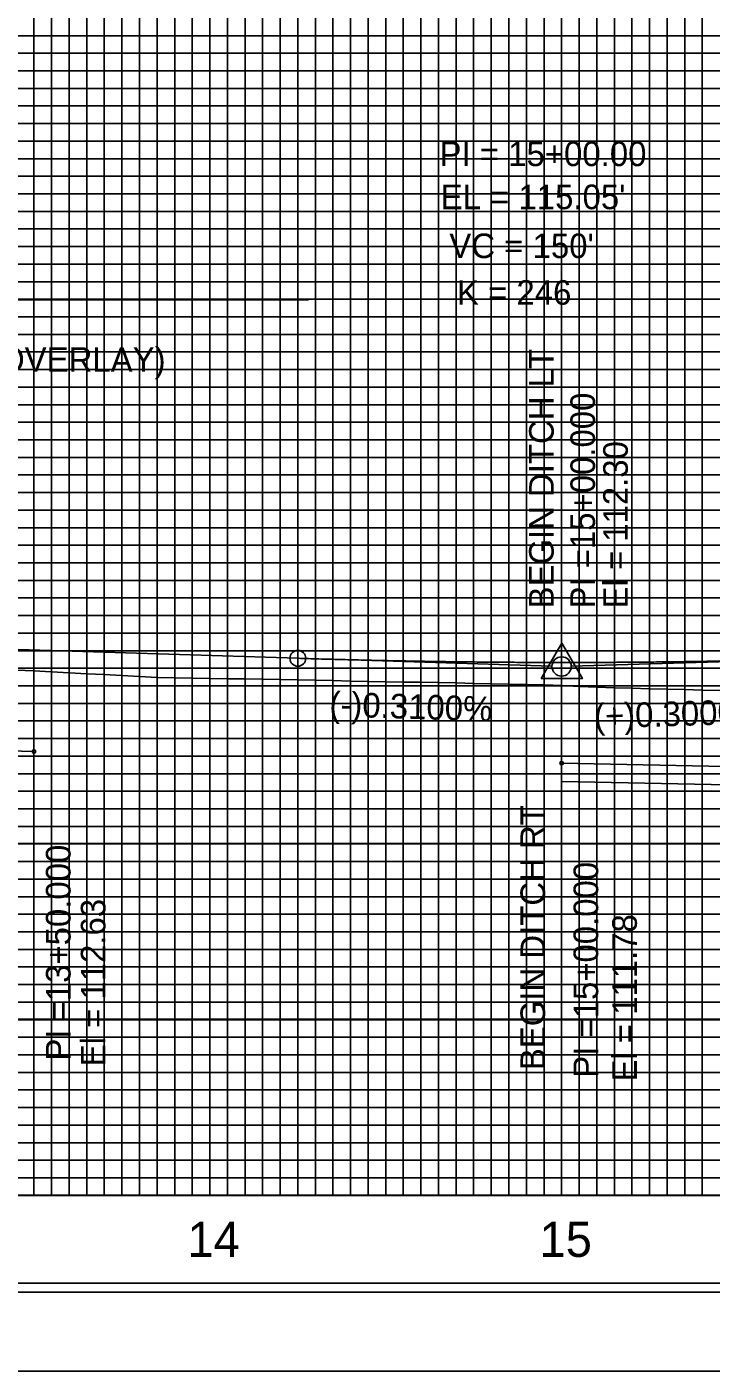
# Model space of a CAD drawing. Extents: x 2345490 to 2436403, y 465165 to 573888.
# Drawn here: x 2382114.8 to 2382309.3, y 495042.6 to 495425.1 of the extents above; entities that cross this region are included whole.
import ezdxf

# ---------------------------------------------------------------- set-up
doc = ezdxf.new("R2010")
doc.units = 0
for name, color, linetype in [('Old_Level_1', 7, 'Continuous'), ('Old_Level_18', 7, 'Continuous'), ('Old_Level_2', 7, 'Continuous'), ('Old_Level_3', 7, 'Continuous'), ('Old_Level_41', 7, 'Continuous'), ('Old_Level_42', 7, 'Continuous'), ('Old_Level_43', 7, 'Continuous'), ('Old_Level_50', 7, 'Continuous'), ('Old_Level_51', 7, 'Continuous'), ('Old_Level_57', 7, 'Continuous'), ('Old_Level_62', 7, 'Continuous'), ('Old_Level_63', 7, 'Continuous')]:
    doc.layers.add(name, color=color, linetype=linetype)

msp = doc.modelspace()

# ---------------------------------------------------------------- linework, layer by layer
at = {"layer": 'Old_Level_1'}
for points in [[(2382111.799, 495242.10525), (2382116.799, 495241.85425), (2382121.799, 495241.6), (2382126.799, 495241.34275), (2382131.799, 495241.082), (2382136.799, 495240.81825), (2382141.799, 495240.551), (2382146.799, 495240.2805), (2382151.799, 495240.00675), (2382156.799, 495239.88375), (2382161.799, 495239.81475), (2382166.799, 495239.74225), (2382171.799, 495239.66625), (2382176.799, 495239.58675), (2382181.799, 495239.48975), (2382186.799, 495239.39475), (2382191.799, 495239.3015), (2382196.799, 495239.20475), (2382201.799, 495239.104), (2382206.799, 495238.99825), (2382211.799, 495238.85875), (2382216.799, 495238.7675), (2382221.799, 495238.7155), (2382226.799, 495238.6595), (2382231.799, 495238.5995), (2382236.799, 495238.49575), (2382241.799, 495238.34), (2382246.799, 495238.18625), (2382251.799, 495238.0945), (2382256.799, 495237.998), (2382261.799, 495237.875), (2382266.799, 495237.67875)], [(2382266.799, 495237.67875), (2382271.799, 495237.4775), (2382276.799, 495237.27125), (2382281.799, 495237.094), (2382286.799, 495236.9385), (2382291.799, 495236.82275), (2382296.799, 495236.70225), (2382301.799, 495236.5765), (2382306.799, 495236.43625), (2382311.799, 495236.30775)]]:
    msp.add_lwpolyline(points, dxfattribs=at)
at = {"layer": 'Old_Level_18'}
msp.add_lwpolyline([(2383216.79875, 496117.6345), (2381716.79875, 496117.6345), (2381716.79875, 495067.6345), (2383216.79875, 495067.6345)], close=True, dxfattribs=at)
at = {"layer": 'Old_Level_2'}
for p, q in [((2381985.7585, 495347.449), (2382194.836, 495347.449)), ((2381966.799, 495252.4345), (2382191.799, 495245.4595)), ((2382191.799, 495245.4595), (2382264.0505, 495243.21975)), ((2382341.799, 495245.3845), (2382269.548, 495243.217))]:
    msp.add_line(p, q, dxfattribs=at)
msp.add_lwpolyline([(2382260.9935, 495239.6835), (2382272.736, 495239.6835), (2382266.865, 495249.80925)], close=True, dxfattribs=at)
for centre, radius in [((2382191.799, 495245.4595), 2.25), ((2382266.799, 495243.1345), 2.75), ((2382266.799, 495243.1345), 2.75)]:
    msp.add_circle(centre, radius, dxfattribs=at)
msp.add_spline([(2382191.799, 495245.4595), (2382194.799, 495245.3685), (2382197.799, 495245.281), (2382200.799, 495245.197), (2382203.799, 495245.117), (2382206.799, 495245.04025), (2382209.799, 495244.9675), (2382212.799, 495244.89825), (2382215.799, 495244.83275), (2382218.799, 495244.77075), (2382221.799, 495244.7125), (2382224.799, 495244.658), (2382227.799, 495244.60725), (2382230.799, 495244.56), (2382233.799, 495244.51625), (2382236.799, 495244.47625), (2382239.799, 495244.44), (2382242.799, 495244.4075), (2382245.799, 495244.3785), (2382248.799, 495244.35325), (2382251.799, 495244.3315), (2382254.799, 495244.31375), (2382257.799, 495244.29925), (2382260.799, 495244.28875), (2382263.799, 495244.28175), (2382266.799, 495244.27825), (2382269.799, 495244.27875), (2382272.799, 495244.28275), (2382275.799, 495244.29025), (2382278.799, 495244.30175), (2382281.799, 495244.3165), (2382284.799, 495244.33525), (2382287.799, 495244.3575), (2382290.799, 495244.3835), (2382293.799, 495244.413), (2382296.799, 495244.44625), (2382299.799, 495244.48325), (2382302.799, 495244.524), (2382305.799, 495244.56825), (2382308.799, 495244.616), (2382311.799, 495244.6675), (2382314.799, 495244.72275), (2382317.799, 495244.78175), (2382320.799, 495244.84425), (2382323.799, 495244.9105), (2382326.799, 495244.98025), (2382329.799, 495245.054), (2382332.799, 495245.131), (2382335.799, 495245.212), (2382338.799, 495245.2965), (2382341.799, 495245.3845)], degree=3, dxfattribs=at)
at = {"layer": 'Old_Level_3'}
for p, q in [((2382266.799, 495215.6345), (2382266.799, 495338.98522)), ((2381966.799, 495222.6345), (2382116.799, 495218.9345)), ((2382116.799, 495218.9345), (2382116.799, 495132.02043)), ((2382266.799, 495215.6345), (2382566.799, 495209.6345)), ((2382266.799, 495210.4345), (2382266.799, 495127.70732))]:
    msp.add_line(p, q, dxfattribs=at)
msp.add_lwpolyline([(2382266.799, 495210.4345), (2382616.799, 495203.4345), (2382666.799, 495198.6345), (2382704.799, 495196.6345)], dxfattribs=at)
for centre in [(2382116.799, 495218.9345), (2382266.799, 495215.6345)]:
    msp.add_circle(centre, 0.5, dxfattribs=at)
at = {"layer": 'Old_Level_41'}
msp.add_line((2383216.79875, 495092.6345), (2381716.79875, 495092.6345), dxfattribs=at)
for points in [[(2382066.79875, 495092.6345), (2382116.79875, 495092.6345), (2382116.79875, 496117.6345)], [(2382141.79875, 496117.6345), (2382141.79875, 495092.6345), (2382191.79875, 495092.6345), (2382191.79875, 496117.6345)], [(2382166.79875, 496117.6345), (2382166.79875, 495092.6345), (2382216.79875, 495092.6345), (2382216.79875, 496117.6345)], [(2382241.79875, 496117.6345), (2382241.79875, 495092.6345), (2382291.79875, 495092.6345), (2382291.79875, 496117.6345)], [(2382266.79875, 496117.6345), (2382266.79875, 495092.6345), (2382316.79875, 495092.6345), (2382316.79875, 496117.6345)], [(2383216.79875, 495417.6345), (2381716.79875, 495417.6345), (2381716.79875, 495367.6345), (2383216.79875, 495367.6345)], [(2383216.79875, 495342.6345), (2381716.79875, 495342.6345), (2381716.79875, 495392.6345), (2383216.79875, 495392.6345)], [(2383216.79875, 495317.6345), (2381716.79875, 495317.6345), (2381716.79875, 495267.6345), (2383216.79875, 495267.6345)], [(2383216.79875, 495217.6345), (2381716.79875, 495217.6345), (2381716.79875, 495167.6345), (2383216.79875, 495167.6345)], [(2383216.79875, 495142.6345), (2381716.79875, 495142.6345), (2381716.79875, 495192.6345), (2383216.79875, 495192.6345)], [(2383216.79875, 495117.6345), (2381716.79875, 495117.6345)]]:
    msp.add_lwpolyline(points, dxfattribs=at)
at = {"layer": 'Old_Level_42'}
msp.add_lwpolyline([(2383216.79875, 495242.6345), (2381716.79875, 495242.6345), (2381716.79875, 495292.6345), (2383216.79875, 495292.6345)], dxfattribs=at)
at = {"layer": 'Old_Level_43'}
for points in [[(2382121.79875, 496117.6345), (2382121.79875, 495092.6345), (2382126.79875, 495092.6345), (2382126.79875, 496117.6345)], [(2382131.79875, 496117.6345), (2382131.79875, 495092.6345), (2382136.79875, 495092.6345), (2382136.79875, 496117.6345)], [(2382146.79875, 496117.6345), (2382146.79875, 495092.6345), (2382151.79875, 495092.6345), (2382151.79875, 496117.6345)], [(2382156.79875, 496117.6345), (2382156.79875, 495092.6345), (2382161.79875, 495092.6345), (2382161.79875, 496117.6345)], [(2382171.79875, 496117.6345), (2382171.79875, 495092.6345), (2382176.79875, 495092.6345), (2382176.79875, 496117.6345)], [(2382181.79875, 496117.6345), (2382181.79875, 495092.6345), (2382186.79875, 495092.6345), (2382186.79875, 496117.6345)], [(2382196.79875, 496117.6345), (2382196.79875, 495092.6345), (2382201.79875, 495092.6345), (2382201.79875, 496117.6345)], [(2382206.79875, 496117.6345), (2382206.79875, 495092.6345), (2382211.79875, 495092.6345), (2382211.79875, 496117.6345)], [(2382221.79875, 496117.6345), (2382221.79875, 495092.6345), (2382226.79875, 495092.6345), (2382226.79875, 496117.6345)], [(2382231.79875, 496117.6345), (2382231.79875, 495092.6345), (2382236.79875, 495092.6345), (2382236.79875, 496117.6345)], [(2382246.79875, 496117.6345), (2382246.79875, 495092.6345)], [(2382251.79875, 496117.6345), (2382251.79875, 495092.6345), (2382256.79875, 495092.6345), (2382256.79875, 496117.6345), (2382261.79875, 496117.6345), (2382261.79875, 495092.6345), (2382271.79875, 495092.6345), (2382271.79875, 496117.6345), (2382276.79875, 496117.6345), (2382276.79875, 495092.6345), (2382281.79875, 495092.6345), (2382281.79875, 496117.6345), (2382286.79875, 496117.6345), (2382286.79875, 495092.6345)], [(2382296.79875, 495092.6345), (2382296.79875, 496117.6345)], [(2382301.79875, 496117.6345), (2382301.79875, 495092.6345), (2382306.79875, 495092.6345), (2382306.79875, 496117.6345)], [(2383166.79875, 495422.6345), (2381766.79875, 495422.6345), (2381766.79875, 495412.6345), (2383166.79875, 495412.6345)], [(2383166.79875, 495407.6345), (2381766.79875, 495407.6345), (2381766.79875, 495402.6345), (2383166.79875, 495402.6345)], [(2383166.79875, 495397.6345), (2381766.79875, 495397.6345), (2381766.79875, 495387.6345), (2383166.79875, 495387.6345)], [(2383166.79875, 495382.6345), (2381766.79875, 495382.6345), (2381766.79875, 495377.6345), (2383166.79875, 495377.6345)], [(2383166.79875, 495372.6345), (2381766.79875, 495372.6345), (2381766.79875, 495362.6345), (2383166.79875, 495362.6345)], [(2383166.79875, 495357.6345), (2381766.79875, 495357.6345), (2381766.79875, 495352.6345), (2383166.79875, 495352.6345)], [(2383166.79875, 495347.6345), (2381766.79875, 495347.6345), (2381766.79875, 495337.6345), (2383166.79875, 495337.6345)], [(2383166.79875, 495332.6345), (2381766.79875, 495332.6345), (2381766.79875, 495327.6345), (2383166.79875, 495327.6345)], [(2383166.79875, 495322.6345), (2381766.79875, 495322.6345), (2381766.79875, 495312.6345), (2383166.79875, 495312.6345)], [(2383166.79875, 495307.6345), (2381766.79875, 495307.6345), (2381766.79875, 495302.6345), (2383166.79875, 495302.6345)], [(2383166.79875, 495297.6345), (2381766.79875, 495297.6345)], [(2381766.79875, 495287.6345), (2383166.79875, 495287.6345)], [(2383166.79875, 495282.6345), (2381766.79875, 495282.6345), (2381766.79875, 495277.6345), (2383166.79875, 495277.6345)], [(2383166.79875, 495272.6345), (2381766.79875, 495272.6345)], [(2381766.79875, 495262.6345), (2383166.79875, 495262.6345)], [(2383166.79875, 495257.6345), (2381766.79875, 495257.6345), (2381766.79875, 495252.6345), (2383166.79875, 495252.6345)], [(2383166.79875, 495247.6345), (2381766.79875, 495247.6345), (2381766.79875, 495237.6345), (2383166.79875, 495237.6345)], [(2383166.79875, 495232.6345), (2381766.79875, 495232.6345), (2381766.79875, 495227.6345), (2383166.79875, 495227.6345)], [(2383166.79875, 495222.6345), (2381766.79875, 495222.6345), (2381766.79875, 495212.6345), (2383166.79875, 495212.6345)], [(2383166.79875, 495207.6345), (2381766.79875, 495207.6345), (2381766.79875, 495202.6345), (2383166.79875, 495202.6345)], [(2383166.79875, 495197.6345), (2381766.79875, 495197.6345), (2381766.79875, 495187.6345), (2383166.79875, 495187.6345)], [(2383166.79875, 495182.6345), (2381766.79875, 495182.6345), (2381766.79875, 495177.6345), (2383166.79875, 495177.6345)], [(2383166.79875, 495172.6345), (2381766.79875, 495172.6345), (2381766.79875, 495162.6345), (2383166.79875, 495162.6345)], [(2383166.79875, 495157.6345), (2381766.79875, 495157.6345), (2381766.79875, 495152.6345), (2383166.79875, 495152.6345)], [(2383166.79875, 495147.6345), (2381766.79875, 495147.6345), (2381766.79875, 495137.6345), (2383166.79875, 495137.6345)], [(2383166.79875, 495132.6345), (2381766.79875, 495132.6345), (2381766.79875, 495127.6345), (2383166.79875, 495127.6345)], [(2383166.79875, 495122.6345), (2381766.79875, 495122.6345), (2381766.79875, 495112.6345), (2383166.79875, 495112.6345)], [(2383166.79875, 495107.6345), (2381766.79875, 495107.6345), (2381766.79875, 495102.6345), (2383166.79875, 495102.6345)], [(2383166.79875, 495097.6345), (2381766.79875, 495097.6345)]]:
    msp.add_lwpolyline(points, dxfattribs=at)
at = {"layer": 'Old_Level_50'}
msp.add_lwpolyline([(2383229.29875, 496120.1845), (2381562.79875, 496120.1845), (2381562.79875, 495065.0845), (2383229.29875, 495065.0845)], close=True, dxfattribs=at)
at = {"layer": 'Old_Level_51'}
msp.add_lwpolyline([(2383233.79875, 496142.6345), (2381549.79875, 496142.6345), (2381549.79875, 495042.6345), (2383233.79875, 495042.6345)], close=True, dxfattribs=at)
at = {"layer": 'Old_Level_57'}
for p, q in [((2381716.79925, 495392.63475), (2382966.79875, 495392.63475)), ((2382166.79875, 495092.63475), (2382166.79875, 495392.63475)), ((2382166.79875, 495092.63475), (2382166.79875, 495392.63475)), ((2382166.79875, 495092.63475), (2382166.79875, 495392.63475)), ((2382166.79875, 495092.63475), (2382166.79875, 495392.63475)), ((2382166.79875, 495092.63475), (2382166.79875, 495392.63475)), ((2382166.79875, 495092.73475), (2382166.79875, 495392.63475)), ((2382166.79875, 495092.73475), (2382166.79875, 495392.63475)), ((2382166.79875, 495092.73475), (2382166.79875, 495392.63475)), ((2382166.79875, 495092.73475), (2382166.79875, 495392.63475)), ((2382166.79875, 495092.73475), (2382166.79875, 495392.63475)), ((2382266.79875, 495092.63475), (2382266.79875, 495392.63475)), ((2382266.79875, 495092.63475), (2382266.79875, 495392.63475)), ((2382266.79875, 495092.63475), (2382266.79875, 495392.63475)), ((2382266.79875, 495092.63475), (2382266.79875, 495392.63475)), ((2382266.79875, 495092.63475), (2382266.79875, 495392.63475)), ((2382266.79875, 495092.73475), (2382266.79875, 495392.63475)), ((2382266.79875, 495092.73475), (2382266.79875, 495392.63475)), ((2382266.79875, 495092.73475), (2382266.79875, 495392.63475)), ((2382266.79875, 495092.73475), (2382266.79875, 495392.63475)), ((2382266.79875, 495092.73475), (2382266.79875, 495392.63475)), ((2381716.79925, 495342.63475), (2382966.79875, 495342.63475)), ((2381716.79925, 495292.63475), (2382966.79875, 495292.63475)), ((2381716.79925, 495242.63475), (2382966.79875, 495242.63475)), ((2381716.79925, 495192.73475), (2382966.79875, 495192.73475)), ((2381716.79925, 495192.63475), (2382966.79875, 495192.63475)), ((2381816.79925, 495192.73475), (2382966.79875, 495192.73475)), ((2381816.79925, 495192.63475), (2382966.79875, 495192.63475)), ((2381916.79925, 495192.73475), (2382966.79875, 495192.73475)), ((2381916.79925, 495192.63475), (2382966.79875, 495192.63475)), ((2382016.79925, 495192.73475), (2382966.79875, 495192.73475)), ((2382016.79925, 495192.63475), (2382966.79875, 495192.63475)), ((2382116.79925, 495192.73475), (2382966.79875, 495192.73475)), ((2382116.79925, 495192.63475), (2382966.79875, 495192.63475)), ((2382216.79925, 495192.73475), (2382966.79875, 495192.73475)), ((2382216.79925, 495192.63475), (2382966.79875, 495192.63475)), ((2381716.799, 495142.73475), (2382966.79875, 495142.73475)), ((2381716.799, 495142.63475), (2382966.79875, 495142.63475)), ((2381816.799, 495142.73475), (2382966.79875, 495142.73475)), ((2381816.799, 495142.63475), (2382966.79875, 495142.63475)), ((2381916.799, 495142.73475), (2382966.79875, 495142.73475)), ((2381916.799, 495142.63475), (2382966.79875, 495142.63475)), ((2382016.799, 495142.73475), (2382966.79875, 495142.73475)), ((2382016.799, 495142.63475), (2382966.79875, 495142.63475)), ((2382116.799, 495142.73475), (2382966.79875, 495142.73475)), ((2382116.799, 495142.63475), (2382966.79875, 495142.63475)), ((2382216.799, 495142.73475), (2382966.79875, 495142.73475)), ((2382216.799, 495142.63475), (2382966.79875, 495142.63475)), ((2381716.79925, 495092.73475), (2382966.79875, 495092.73475)), ((2381816.79925, 495092.73475), (2382966.79875, 495092.73475)), ((2381916.79925, 495092.73475), (2382966.79875, 495092.73475)), ((2382016.79925, 495092.73475), (2382966.79875, 495092.73475)), ((2382116.79925, 495092.73475), (2382966.79875, 495092.73475)), ((2382216.79925, 495092.73475), (2382966.79875, 495092.73475)), ((2381716.79925, 495092.63475), (2382966.79875, 495092.63475)), ((2381816.79925, 495092.63475), (2382966.79875, 495092.63475)), ((2381916.79925, 495092.63475), (2382966.79875, 495092.63475)), ((2382016.79925, 495092.63475), (2382966.79875, 495092.63475)), ((2382116.79925, 495092.63475), (2382966.79875, 495092.63475)), ((2382216.79925, 495092.63475), (2382966.79875, 495092.63475))]:
    msp.add_line(p, q, dxfattribs=at)
at = {"layer": 'Old_Level_63'}
msp.add_line((2381766.79875, 495092.6345), (2382911.238, 495092.6345), dxfattribs=at)

# ---------------------------------------------------------------- texts
at = {"layer": 'Old_Level_2'}
for s, height, p in [('PI = 15+00.00', 7.0000005, (2382232.109, 495385.51388)), ("EL = 115.05'", 7.0000005, (2382232.419, 495373.2645)), ("VC = 150'", 7.000001, (2382234.8795, 495359.3345)), ('K = 246', 7.000001, (2382237.04875, 495346.05475)), ('EL. 115.98 (INCLUDES 1.5" OVERLAY)', 7.0000005, (2381987.00925, 495326.99225))]:
    msp.add_text(s, height=height, dxfattribs=at).set_placement(p)
for s, rotation, p in [('(-)0.3100%', 358.2244, (2382200.717, 495228.96225)), ('(+)0.3000%', 1.7183583, (2382276.105, 495225.5015))]:
    msp.add_text(s, height=7.000001, rotation=rotation, dxfattribs=at).set_placement(p)
at = {"layer": 'Old_Level_3'}
for s, p in [('BEGIN DITCH LT', (2382264.55938, 495259.644)), ('PI =15+00.000', (2382276.30062, 495259.644)), ('El = 112.30', (2382285.6233, 495259.644)), ('BEGIN DITCH RT', (2382262.10331, 495128.27068)), ('PI =13+50.000', (2382127.19918, 495130.99608)), ('PI =15+00.000', (2382277.19918, 495126.11413)), ('El = 112.63', (2382137.12091, 495129.37866)), ('El = 111.78', (2382288.19918, 495125.03585))]:
    msp.add_text(s, height=7.0000005, rotation=90, dxfattribs=at).set_placement(p)
at = {"layer": 'Old_Level_62'}
for s, p in [('14', (2382160.4475, 495075.1345)), ('15', (2382260.54, 495075.1345))]:
    msp.add_text(s, height=10.000001, dxfattribs=at).set_placement(p)

doc.saveas('drawing.dxf')
